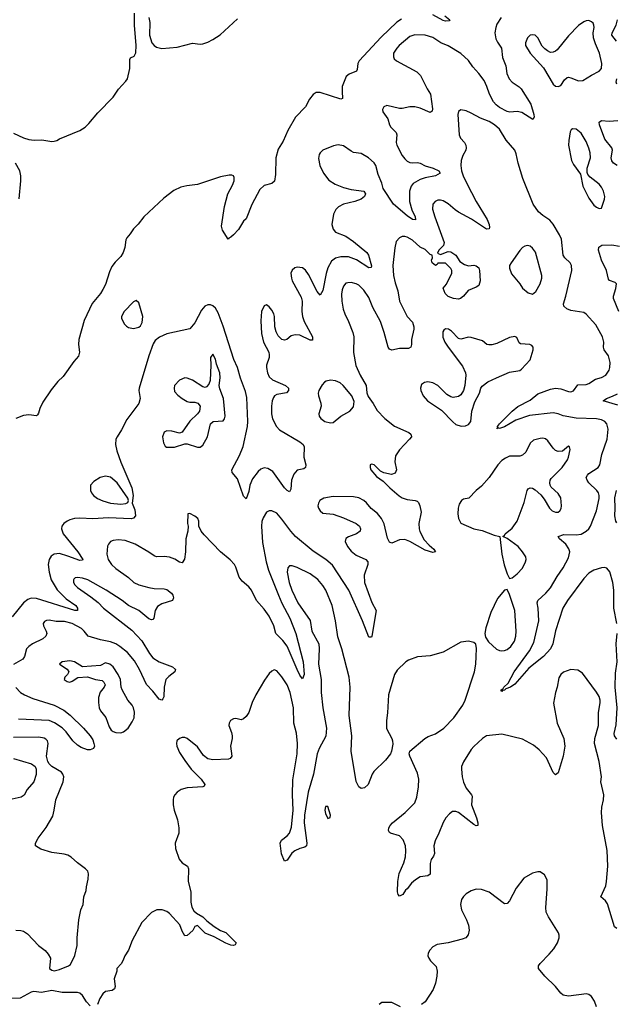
# Model space of a CAD drawing. Header units: inches. Extents: x 1449094 to 1618372, y 389908 to 534307.
# Tile 368 of 494: x 1543479 to 1548145, y 511310 to 519012. Entities that reach past the tile are written whole.
import ezdxf

# ---------------------------------------------------------------- set-up
doc = ezdxf.new("R2010")
doc.units = ezdxf.units.IN
doc.header["$MEASUREMENT"] = 0
doc.layers.add('B5541', color=7, linetype='Continuous')

msp = doc.modelspace()

# ---------------------------------------------------------------- linework, layer by layer
at = {"layer": 'B5541', "color": 5}
for points, elevation in [([(1547244.9, 519030), (1547210, 518976.3), (1547201.5, 518950), (1547195.8, 518910), (1547202, 518862), (1547215.3, 518835.3), (1547248, 518790), (1547255.4, 518715.4), (1547281.1, 518650), (1547289.3, 518590), (1547306, 518550), (1547330, 518522.8), (1547386, 518486), (1547401.7, 518470), (1547476.1, 518350), (1547500.9, 518270), (1547502.4, 518250), (1547491, 518230), (1547404.6, 518284.6), (1547370, 518293.8), (1547310.8, 518289.2), (1547290, 518294.7), (1547230, 518325.7), (1547204.9, 518344.9), (1547185.4, 518370), (1547152.5, 518430), (1547132.8, 518490), (1547110, 518535.9), (1547070, 518591.5), (1547023.9, 518643.9), (1546990, 518693.7), (1546930, 518747.3), (1546830, 518806.6), (1546771.2, 518831.2), (1546710, 518873.4), (1546650, 518890.9), (1546570, 518892.7), (1546530, 518879.5), (1546447.1, 518810), (1546428.3, 518790), (1546402.4, 518750), (1546401, 518721), (1546406.7, 518706.7), (1546426, 518690), (1546584, 518604), (1546614.5, 518574.5), (1546666.4, 518470), (1546692.1, 518430), (1546706, 518314), (1546704.4, 518295.6), (1546690, 518286.9), (1546610, 518319.1), (1546570, 518329), (1546531.1, 518328.9), (1546470, 518316.9), (1546450, 518317.4), (1546350, 518340.5), (1546325.5, 518330), (1546316.4, 518310), (1546319.5, 518290), (1546357.1, 518237.1), (1546371.4, 518190), (1546382.4, 518170), (1546423.2, 518130), (1546428.4, 518110), (1546421.9, 518050), (1546427.4, 518030), (1546470, 517950.3), (1546490, 517922.8), (1546510, 517904.4), (1546530, 517894.9), (1546550, 517891.4), (1546590, 517894.7), (1546610, 517890.3), (1546648.8, 517868.8), (1546713, 517850), (1546755.5, 517830), (1546767.7, 517810), (1546730.7, 517790), (1546650, 517775.9), (1546610, 517760.5), (1546555.8, 517730), (1546539.3, 517710), (1546527.5, 517670), (1546528.5, 517590), (1546545.5, 517525.5), (1546571.9, 517470), (1546573.7, 517446.3), (1546550, 517449.8), (1546510, 517476.8), (1546402.4, 517570), (1546321.7, 517690), (1546310, 517733.2), (1546281.6, 517801.6), (1546263.1, 517870), (1546250, 517893), (1546207.8, 517930), (1546150, 517964.2), (1546090, 517973.6), (1546070, 517982.8), (1546010, 518025), (1545970, 518032.9), (1545934.2, 518025.8), (1545850.5, 517990), (1545828.5, 517970), (1545822.2, 517957.8), (1545814.9, 517925.1), (1545826, 517870), (1545854.7, 517810), (1545896.4, 517756.4), (1545945.3, 517725.3), (1546010, 517699.4), (1546070, 517682.3), (1546170, 517670.5), (1546182.8, 517650), (1546176.3, 517630), (1546150, 517607.8), (1546098.8, 517590), (1546010, 517569.8), (1545971.4, 517548.6), (1545952.2, 517527.8), (1545932.4, 517490), (1545919.3, 517410), (1545930, 517372.4), (1545950, 517350.3), (1546030, 517319.3), (1546090, 517277), (1546194.9, 517190), (1546206.9, 517170), (1546230, 517086), (1546227.1, 517072.9), (1546210, 517071.6), (1546113.2, 517133.2), (1546050, 517157.2), (1545990, 517157.4), (1545950, 517147.2), (1545918, 517122), (1545889.2, 517070.8), (1545874.8, 517025.2), (1545850, 516894), (1545830, 516857.2), (1545805.3, 516885.3), (1545738.2, 517018.2), (1545713.7, 517053.7), (1545690, 517069.6), (1545650, 517075.1), (1545630, 517069.6), (1545610, 517052), (1545600.3, 517030), (1545603.6, 516990), (1545610.3, 516970), (1545680.4, 516840.4), (1545686.9, 516810), (1545684.3, 516730), (1545691.7, 516690), (1545704.3, 516650), (1545768.9, 516530), (1545770, 516504.5), (1545750, 516504.2), (1545670, 516542.9), (1545632.1, 516547.9), (1545601.8, 516538.2), (1545569, 516511), (1545550, 516504.7), (1545530, 516511.3), (1545499.5, 516539.5), (1545483.5, 516570), (1545475.1, 516610), (1545472.1, 516690), (1545466.9, 516710), (1545450, 516740.7), (1545430, 516766), (1545410, 516781.2), (1545390, 516774), (1545370.2, 516729.8), (1545363.7, 516656.3), (1545370, 516556), (1545386.7, 516490), (1545426.5, 516410), (1545430.3, 516390), (1545429, 516370), (1545410.3, 516310), (1545409.2, 516290), (1545416.5, 516250), (1545430, 516219.5), (1545454.9, 516194.9), (1545557.1, 516150), (1545580.3, 516130), (1545580.3, 516110), (1545566.3, 516093.7), (1545490, 516080.3), (1545471.6, 516068.4), (1545463.5, 516056.5), (1545453.4, 516030), (1545448.3, 515990), (1545447.8, 515930), (1545455.5, 515890), (1545486.6, 515830), (1545510, 515803.5), (1545670.8, 515710), (1545696.3, 515690), (1545704.9, 515670), (1545701.3, 515590), (1545716.3, 515530), (1545714.8, 515510), (1545702, 515498), (1545650, 515487.3), (1545622.4, 515457.6), (1545605.7, 515410), (1545600.5, 515339.5), (1545590, 515319), (1545570, 515329.5), (1545550, 515349.6), (1545458, 515478), (1545420.8, 515500.8), (1545390, 515505.7), (1545365.3, 515494.7), (1545343, 515477), (1545300.8, 515419.2), (1545278.6, 515370), (1545270, 515322), (1545250, 515264), (1545230, 515285.2), (1545181.6, 515421.6), (1545141.2, 515470), (1545138, 515490), (1545196.9, 515603.1), (1545225.8, 515674.2), (1545261.7, 515830), (1545264.2, 515870), (1545255.8, 516055.8), (1545244.3, 516104.3), (1545206.7, 516206.7), (1545182.3, 516290), (1545154.8, 516354.8), (1545070, 516614.3), (1545030, 516719.6), (1545010, 516754.3), (1544990, 516774), (1544970, 516782), (1544950, 516780.5), (1544928.2, 516770), (1544900.5, 516739.5), (1544850, 516641.6), (1544810, 516593.6), (1544630, 516555.6), (1544572, 516528), (1544538.4, 516501.6), (1544524.2, 516475.8), (1544490, 516381.2), (1544412.8, 516130), (1544410.3, 516110), (1544420.3, 516050), (1544412, 516010), (1544315.9, 515884.1), (1544276.4, 515803.6), (1544240.3, 515750), (1544231.7, 515730), (1544227.9, 515690), (1544239.5, 515639.5), (1544271.1, 515551.1), (1544355.6, 515350), (1544366.8, 515290), (1544358, 515230), (1544378.4, 515178.4), (1544384.9, 515130), (1544368.5, 515111.5), (1544350, 515106.6), (1544174.9, 515114.9), (1544050, 515107.4), (1543950, 515113.1), (1543908.8, 515111.2), (1543870, 515100.9), (1543850.4, 515090), (1543823.1, 515070), (1543808.8, 515050), (1543805.3, 515030), (1543818.6, 514990), (1543933.5, 514850), (1543971.8, 514788.2), (1543970, 514784), (1543950, 514781.4), (1543856.4, 514816.4), (1543790, 514835.5), (1543750, 514831.4), (1543725.5, 514814.5), (1543709.3, 514790), (1543702.1, 514750), (1543708.4, 514690), (1543724.6, 514630), (1543771.5, 514551.5), (1543842.2, 514482.2), (1543916.9, 514430), (1543931.6, 514410), (1543930.6, 514390), (1543910, 514391.5), (1543610, 514484.9), (1543570, 514486.8), (1543542.9, 514477.1), (1543509.1, 514450.9), (1543420, 514340)], 520), ([(1543430, 518123), (1543508, 518088), (1543550, 518074.9), (1543591.8, 518068.2), (1543652.5, 518072.5), (1543730, 518058.8), (1543750, 518061), (1543770, 518066), (1543790, 518078.8), (1543950, 518146), (1543990, 518171.6), (1544020.8, 518199.2), (1544090, 518282), (1544210, 518406), (1544252.4, 518467.6), (1544309.8, 518530.2), (1544321.1, 518550), (1544339.2, 518630), (1544340.1, 518699.9), (1544346.3, 518713.7), (1544374.7, 518725.3), (1544388.4, 518751.5), (1544390.8, 518810), (1544378, 518970), (1544377.6, 519062.4)], 480), ([(1546464.9, 519015.1), (1546428.3, 518991.7), (1546304.6, 518875.4), (1546135.1, 518690), (1546123.3, 518670), (1546117.9, 518622.1), (1546112.2, 518607.8), (1546054.9, 518585.1), (1546032.2, 518567.8), (1546002.1, 518490), (1545999.8, 518450), (1546004.7, 518395.3), (1545990, 518389.1), (1545830, 518441.4), (1545798.7, 518441.3), (1545773, 518427), (1545745.6, 518390), (1545714.2, 518330), (1545635.6, 518250), (1545574.7, 518145.3), (1545539.6, 518060.4), (1545501.4, 517998.6), (1545483.2, 517930), (1545480.3, 517799.7), (1545472.2, 517747.8), (1545451, 517730), (1545390, 517714.2), (1545356.9, 517683.1), (1545294, 517566), (1545250, 517453.2), (1545230, 517436), (1545190, 517371.6), (1545150, 517328.3), (1545130, 517309.5), (1545115.9, 517304.1), (1545110, 517295.3), (1545064.5, 517364.5), (1545056.6, 517396.6), (1545082, 517550), (1545107.5, 517650), (1545143.9, 517716.1), (1545155.6, 517750), (1545156.2, 517776.2), (1545150, 517791.2), (1545136.8, 517796.8), (1545116.7, 517796.6), (1545050, 517782.5), (1544870, 517721.8), (1544786.6, 517713.4), (1544738.3, 517701.7), (1544684.8, 517675.2), (1544605.6, 517614.4), (1544449.1, 517470), (1544406.6, 517413.4), (1544370, 517376.9), (1544344.3, 517335.7), (1544315.8, 517304.2), (1544309.1, 517290), (1544302.2, 517230), (1544288.9, 517190), (1544270, 517159.9), (1544225.8, 517114.2), (1544200, 517080), (1544180.8, 517039.2), (1544150, 516941.4), (1544130, 516902.2), (1544110, 516870.6), (1544047.1, 516793), (1543982.1, 516657.9), (1543941.6, 516510), (1543939.8, 516470), (1543947.6, 516410), (1543939.6, 516380.4), (1543901.6, 516338.4), (1543819.3, 516220.7), (1543778.4, 516181.6), (1543724.3, 516115.7), (1543661, 516019), (1543636.6, 515970), (1543627, 515933), (1543619.2, 515920.8), (1543610, 515913.3), (1543550, 515921.6), (1543510, 515916.5), (1543447.7, 515892.3)], 480), ([(1544488.2, 519030), (1544495.6, 518990), (1544495.4, 518890), (1544511.8, 518831.8), (1544530, 518808.8), (1544550, 518795.6), (1544590, 518786.9), (1544710, 518796.9), (1544830, 518827.6), (1544890, 518821.3), (1544910, 518823.6), (1544950, 518837.1), (1544990, 518857.1), (1545045.7, 518894.3), (1545181.7, 519018.3)], 480), ([(1546802.7, 519042.7), (1546842.6, 519010), (1546837.8, 519002.2), (1546810, 519000.5), (1546790, 519005.5), (1546710, 519049.2)], 480), ([(1548144.9, 518844.9), (1548109, 518890), (1548111.2, 518910), (1548144.3, 518970), (1548153.4, 519010)], 520), ([(1548148.6, 518508.6), (1548142.7, 518522.7), (1548147.7, 518550)], 520), ([(1548149.9, 514289.9), (1548126.4, 514410), (1548124.7, 514550), (1548118, 514610), (1548093.7, 514693.7), (1548070, 514721.1), (1548050, 514726.2), (1548030, 514724.8), (1547970, 514705.8), (1547930, 514682), (1547890, 514641.6), (1547764.2, 514470), (1547726.1, 514410), (1547670.2, 514230.2), (1547649.2, 514130), (1547630, 514089.7), (1547576.5, 514030), (1547459.9, 513940.1), (1547350, 513814), (1547317.3, 513790), (1547282, 513778), (1547270, 513767), (1547254.8, 513765.2), (1547250, 513758), (1547244.7, 513764.7), (1547245.2, 513770), (1547260.4, 513779.6), (1547265.2, 513790), (1547297.7, 513822.3), (1547345.1, 513910), (1547464.7, 514075.3), (1547499.1, 514140.9), (1547537.5, 514310), (1547533.3, 514410), (1547526.8, 514450), (1547529.7, 514470), (1547594.3, 514525.7), (1547630, 514567.2), (1547682.8, 514657.2), (1547730, 514723.2), (1547770, 514803.7), (1547780.2, 514850), (1547773.7, 514873.7), (1547750.5, 514910.5), (1547699.7, 514950), (1547689.4, 514970), (1547735.4, 514984.6), (1547830, 514983.2), (1547870, 514987.8), (1547910, 515010.2), (1547930.8, 515030), (1547943.1, 515050), (1547989.2, 515170), (1548010, 515266), (1548009.8, 515289.8), (1548005.7, 515310), (1547992.8, 515330), (1547930, 515389.7), (1547916.4, 515410), (1547909.7, 515430), (1547918.9, 515450), (1547930, 515461.1), (1548002.9, 515510), (1548015.8, 515530), (1548031, 515610), (1548073.1, 515730), (1548079.7, 515810), (1548071.8, 515851.8), (1548054, 515870), (1548030, 515882.2), (1547990, 515889.8), (1547830, 515895), (1547730, 515912.9), (1547689.5, 515930), (1547650, 515935.4), (1547465, 515915), (1547359.7, 515880.3), (1547270, 515828), (1547230, 515814.5), (1547222, 515818), (1547210, 515811.3), (1547218.6, 515821.4), (1547216.2, 515830), (1547231.8, 515850), (1547329.2, 515950.8), (1547374.6, 515985.4), (1547470, 516035.9), (1547530, 516086.2), (1547630, 516122.2), (1547670, 516129.2), (1547710, 516124), (1547770, 516104.6), (1547790, 516102), (1547810, 516108.5), (1547844.1, 516155.9), (1547910, 516157.8), (1547930, 516165.7), (1547980.6, 516199.4), (1548030, 516214), (1548062.9, 516230), (1548089.8, 516270.2), (1548095, 516290), (1548095.3, 516330), (1548082.5, 516382.5), (1548049.7, 516430), (1548044.4, 516450), (1548046.6, 516490), (1548036.8, 516530), (1547983.8, 516623.8), (1547910, 516707.6), (1547890, 516722.4), (1547790, 516738.2), (1547757, 516750), (1547735.1, 516770), (1547731.2, 516790), (1547749.7, 516850), (1547796.8, 517050), (1547793.3, 517090), (1547783.5, 517110), (1547743, 517150), (1547729.8, 517169.8), (1547715.3, 517295.3), (1547701.3, 517330), (1547651.8, 517411.8), (1547624.7, 517444.7), (1547570, 517479.7), (1547535.1, 517510), (1547495.4, 517570), (1547414.6, 517770), (1547378, 517890), (1547362.6, 517962.6), (1547350.7, 517990.7), (1547282.6, 518070), (1547230, 518154.7), (1547193, 518190), (1547150, 518215.1), (1547081.4, 518241.4), (1547010, 518281.3), (1546970, 518298.7), (1546930, 518307), (1546910, 518293.2), (1546905.3, 518270), (1546915.6, 518110), (1546925.5, 518085.5), (1546957.4, 518050), (1546968.9, 518030), (1546971.5, 518010), (1546967.4, 517990), (1546944.9, 517950), (1546931.4, 517910), (1546928.2, 517870), (1546933.8, 517830), (1546946, 517790), (1546975, 517730), (1547049.3, 517590), (1547134.2, 517450), (1547150.2, 517410), (1547153.1, 517386.9), (1547150, 517375.3), (1547130, 517372), (1547012.7, 517452.7), (1546910, 517505.4), (1546883.6, 517523.6), (1546830, 517572.4), (1546790, 517595.1), (1546770, 517600.5), (1546750, 517599.7), (1546729.1, 517590.9), (1546710.3, 517569.7), (1546706.7, 517530), (1546724.5, 517470), (1546798.8, 517270), (1546793.3, 517246.7), (1546756, 517210), (1546745.7, 517185.7), (1546770, 517174.4), (1546830, 517198), (1546850, 517194.9), (1546890, 517170.5), (1546921.1, 517121.1), (1546956.3, 517096.3), (1546990, 517086), (1547030, 517092.2), (1547050, 517087.7), (1547070, 517070.6), (1547076, 517050), (1547078.9, 516970), (1547070, 516933.2), (1547050, 516918.4), (1546985.8, 516894.2), (1546950.3, 516850), (1546926.8, 516830), (1546910, 516825.1), (1546870.2, 516829.8), (1546830, 516847.1), (1546806.3, 516870), (1546789.5, 516910.5), (1546816.4, 516943.6), (1546858, 517030), (1546858, 517050), (1546850, 517066), (1546810, 517106), (1546750, 517108), (1546743.5, 517096.5), (1546730, 517089), (1546705.6, 517110), (1546700.7, 517130), (1546706, 517150), (1546705.1, 517170), (1546690, 517175.2), (1546650, 517214.5), (1546610, 517231.5), (1546550, 517286), (1546510, 517309.8), (1546490, 517316.4), (1546470, 517316.3), (1546450, 517305.1), (1546424.4, 517275.6), (1546412.2, 517227.8), (1546396.9, 517090), (1546402.3, 517010), (1546414.4, 516954.4), (1546436.5, 516890), (1546450.2, 516810), (1546509.4, 516689.4), (1546550, 516644.9), (1546562.3, 516610), (1546562.3, 516590), (1546543.7, 516510), (1546543.8, 516470), (1546538.8, 516450), (1546519, 516441), (1546450, 516440.5), (1546390, 516427.3), (1546370, 516435.1), (1546360.5, 516450), (1546330, 516565.2), (1546300.9, 516650), (1546241.6, 516761.6), (1546210, 516838.9), (1546170, 516895.1), (1546130, 516935.1), (1546110, 516946), (1546070, 516956), (1546045.4, 516954.6), (1546030, 516949.6), (1546012.2, 516927.8), (1546001.5, 516898.5), (1545996.4, 516863.6), (1545997.6, 516810), (1546007.5, 516747.5), (1546020.9, 516710), (1546050.9, 516650), (1546084.1, 516564.1), (1546092.7, 516530), (1546090.3, 516409.7), (1546107.9, 516307.9), (1546141.5, 516230), (1546188.7, 516150), (1546194.2, 516094.2), (1546203.1, 516063.1), (1546242, 516010), (1546274.9, 515954.9), (1546333.3, 515893.3), (1546410, 515833), (1546523.4, 515783.4), (1546538.8, 515770), (1546540.7, 515760.7), (1546542, 515750), (1546528, 515730), (1546450, 515647.3), (1546419, 515601), (1546413.3, 515553.3), (1546426.8, 515490), (1546414.8, 515465.2), (1546386, 515454), (1546327, 515467), (1546300.1, 515480.1), (1546250, 515529), (1546230, 515534.5), (1546221, 515530), (1546218.8, 515510), (1546224, 515490), (1546270, 515438.8), (1546322, 515402), (1546372.7, 515350), (1546446.4, 515286.4), (1546470, 515272.9), (1546510, 515259.5), (1546572.2, 515252.2), (1546586.6, 515246.6), (1546596.5, 515236.5), (1546608.4, 515210), (1546619.9, 515159.9), (1546599.6, 515070), (1546602.2, 515030), (1546608.6, 515008.6), (1546643.1, 514943.1), (1546681.2, 514901.2), (1546718.8, 514870), (1546731.1, 514848.9), (1546710, 514843.7), (1546650, 514863.1), (1546530, 514931.2), (1546490, 514946.3), (1546450, 514942.9), (1546390, 514916), (1546370, 514924), (1546356.2, 514956.2), (1546329.6, 515069.6), (1546309.4, 515110), (1546276.2, 515150), (1546227.7, 515187.7), (1546190, 515233.5), (1546169.6, 515250), (1546130, 515271.6), (1546090, 515279.3), (1545930, 515281), (1545858, 515270), (1545826, 515250), (1545814.9, 515230), (1545810.4, 515210), (1545815.8, 515190), (1545828.8, 515170), (1545850, 515152.7), (1545930, 515145.3), (1546010, 515116), (1546110.7, 515070), (1546136.3, 515050), (1546144.9, 515030), (1546140.7, 515010), (1546114, 514990), (1546050, 514966), (1546030, 514953), (1546023.9, 514930), (1546041.4, 514890), (1546070, 514853.4), (1546110, 514822.8), (1546184.9, 514790), (1546200.4, 514770), (1546200.3, 514750), (1546172.9, 514667.1), (1546175.4, 514610), (1546232, 514452), (1546266, 514390), (1546232.4, 514190), (1546230, 514182), (1546210, 514182), (1546161.1, 514310), (1546054, 514550), (1545924.5, 514744.5), (1545871.9, 514790), (1545773.7, 514853.7), (1545636.8, 514970), (1545599.8, 515010), (1545530, 515106), (1545490, 515152.8), (1545450, 515169.6), (1545430, 515169.6), (1545410, 515159.5), (1545383.6, 515116.4), (1545373.6, 515086.4), (1545368.8, 515050), (1545377.2, 514922.8), (1545407.2, 514770), (1545426, 514706), (1545502.2, 514510), (1545528.9, 514448.9), (1545591.9, 514330), (1545637.6, 514210), (1545695.3, 513990), (1545703.1, 513890), (1545690, 513856), (1545670, 513885.6), (1545650, 513927.8), (1545570.9, 514110.9), (1545536.9, 514156.9), (1545481.1, 514210), (1545466.6, 514270), (1545430, 514345.1), (1545390, 514401.8), (1545329.9, 514469.9), (1545292.7, 514550), (1545270, 514576.1), (1545219.4, 514619.4), (1545195.8, 514650), (1545169.7, 514730), (1545159.1, 514750), (1545126.1, 514786.1), (1545050, 514848.6), (1544921.1, 514981.1), (1544899.5, 515010), (1544881.2, 515050), (1544879, 515090), (1544872.7, 515110), (1544850, 515129), (1544810, 515148), (1544794, 515146), (1544791.3, 515070), (1544796, 515050), (1544793, 515010), (1544779.5, 514950), (1544776.9, 514850), (1544767, 514793), (1544750, 514763.7), (1544730, 514767.6), (1544691.7, 514791.7), (1544650, 514807.8), (1544610, 514812.7), (1544550, 514811), (1544530, 514817.7), (1544490, 514846.6), (1544382, 514910), (1544303.1, 514936.9), (1544250, 514944), (1544210, 514937.6), (1544190, 514929.3), (1544173.4, 514910), (1544166.7, 514893.3), (1544161.7, 514830), (1544164.9, 514810), (1544171.5, 514790), (1544198, 514750), (1544230, 514718.6), (1544330, 514648), (1544371.8, 514610), (1544410, 514591.2), (1544490, 514570.3), (1544530, 514562.3), (1544610, 514559.5), (1544630, 514554.4), (1544667.3, 514527.3), (1544678, 514510), (1544683, 514490), (1544673.4, 514470), (1544590, 514443.9), (1544558, 514422), (1544537.3, 514390), (1544528.4, 514331.6), (1544519, 514321), (1544510, 514317), (1544490, 514324.7), (1544409.6, 514390), (1544330, 514430.9), (1544280.5, 514470), (1544155.8, 514550), (1544011.3, 514630), (1543970, 514643.9), (1543930.4, 514649.6), (1543914.2, 514645.8), (1543903.4, 514636.6), (1543899.3, 514630), (1543900.4, 514610), (1543910.4, 514590), (1543930.4, 514570), (1544036.6, 514496.6), (1544092.6, 514452.6), (1544135.3, 514410), (1544356.7, 514236.7), (1544433.6, 514153.6), (1544494.3, 514054.3), (1544521.4, 514021.4), (1544570, 513990.2), (1544674.8, 513950), (1544697.3, 513930), (1544693.4, 513910), (1544645, 513875.1), (1544621.1, 513850), (1544608.8, 513790), (1544605.5, 513714.5), (1544599.3, 513700.7), (1544590, 513689.2), (1544570, 513696), (1544519.7, 513759.7), (1544470.9, 513810.9), (1544417, 513930), (1544377.1, 513997.1), (1544321.6, 514061.6), (1544263.5, 514110), (1544230, 514130.5), (1544190, 514146.5), (1544110, 514159.8), (1544015.6, 514190), (1543984.2, 514230), (1543962.2, 514250), (1543890, 514289.1), (1543830, 514303.2), (1543764.1, 514304.1), (1543710, 514314), (1543687.6, 514312.4), (1543674.4, 514305.6), (1543663, 514290), (1543666.4, 514270), (1543687.4, 514230), (1543690.3, 514210), (1543684.2, 514190), (1543660.4, 514170), (1543579.5, 514130), (1543550.3, 514110), (1543532.9, 514090), (1543516.5, 514030), (1543503.7, 514010), (1543431.4, 513968.6)], 540), ([(1548152.2, 517872.2), (1548123, 517890), (1548108.5, 517908.5), (1548105.5, 517930), (1548114.4, 517990), (1548109.8, 518009.8), (1548056.1, 518076.1), (1548012.6, 518190), (1548009.7, 518210), (1548030, 518223.7), (1548090, 518219.2), (1548156.3, 518223.7)], 520), ([(1543473.8, 517610), (1543489.2, 517750), (1543489.1, 517790), (1543479.3, 517830), (1543445.6, 517890)], 480), ([(1548164.6, 516730), (1548123.5, 516830), (1548122.7, 516850), (1548142, 516910), (1548146, 516946), (1548135.9, 516955.9), (1548091.3, 516971.3), (1548082.7, 516982.7), (1548067.4, 517050), (1548029.7, 517130), (1548006.6, 517210), (1548008.4, 517231.5), (1548031.1, 517248.9), (1548110, 517251.7), (1548170, 517241.1)], 520), ([(1548155.8, 515995.7), (1548042, 516030), (1548067, 516050), (1548113.7, 516066.3), (1548153.7, 516086.3)], 520), ([(1548150, 515075.3), (1548141.2, 515090), (1548132.1, 515132.1), (1548136.9, 515190), (1548132.3, 515272.3), (1548147.2, 515330)], 520), ([(1548150, 511904), (1548130, 511915.3), (1548074.9, 512094.9), (1548060.1, 512120.1), (1548024, 512150), (1548062, 512238), (1548068.6, 512271.4), (1548077.8, 512390), (1548073.3, 512513.3), (1548037.3, 512710), (1548028.4, 512810), (1548031.1, 512851.1), (1548044.8, 512910), (1548046.8, 512950), (1548024.5, 513050), (1548028.7, 513090), (1548011.5, 513210), (1547973.3, 513350), (1547976.4, 513390), (1548005.3, 513490), (1548005.7, 513590), (1548019.2, 513670), (1548018, 513690), (1548010, 513717), (1547990, 513751.6), (1547879.2, 513899.2), (1547844.4, 513924.4), (1547790, 513928.2), (1547731.5, 513908.5), (1547710.3, 513889.7), (1547694.9, 513865.1), (1547683.1, 513790), (1547670, 513748.7), (1547654.7, 513665.3), (1547682.6, 513510), (1547733.4, 513390), (1547742, 513330), (1547728.9, 513250), (1547690, 513122), (1547670, 513104), (1547650, 513124), (1547597.5, 513237.5), (1547541.7, 513301.7), (1547498, 513338), (1547410, 513384.7), (1547250, 513422.3), (1547130, 513410.7), (1547098.9, 513390), (1547030, 513326.6), (1547010, 513302.4), (1546950, 513207.8), (1546935, 513170), (1546933.2, 513150), (1546939.1, 513090), (1546950, 513047.3), (1546970, 513002), (1547013, 512950), (1547017.3, 512937.3), (1547012, 512870), (1547050.4, 512769.6), (1547061.6, 512730), (1547062, 512710), (1547050, 512707), (1547030, 512717.6), (1546910, 512809.7), (1546890, 512818.7), (1546862.9, 512817.1), (1546839.2, 512800.8), (1546810.3, 512769.7), (1546790, 512732.7), (1546758, 512650), (1546727.2, 512590), (1546717, 512550), (1546721.6, 512490), (1546714.9, 512470), (1546697, 512443), (1546688.7, 512411.3), (1546690, 512328.7), (1546670, 512316), (1546610, 512307), (1546575.1, 512284.9), (1546543.4, 512256.6), (1546510, 512214), (1546496.3, 512203.7), (1546474.8, 512170), (1546450, 512155.3), (1546439, 512170), (1546434, 512190), (1546435.1, 512270), (1546445.9, 512334.1), (1546482, 512418), (1546496.2, 512463.8), (1546499.7, 512510), (1546495.1, 512550), (1546477.7, 512597.7), (1546450, 512629.3), (1546378, 512650), (1546370, 512655.3), (1546362.7, 512670), (1546366.6, 512690), (1546377, 512710), (1546394.5, 512730), (1546492.3, 512810), (1546570, 512887.3), (1546584.5, 512930), (1546598.7, 513010), (1546600.5, 513070), (1546590, 513119), (1546529.3, 513250), (1546525.2, 513270), (1546529, 513290), (1546646, 513390), (1546673.9, 513406.1), (1546730, 513424.9), (1546795.6, 513470), (1546872.8, 513550), (1546943.2, 513650), (1546961.4, 513690), (1547034.6, 513910), (1547045.6, 513970), (1547049.7, 514029.7), (1547052, 514092), (1547046, 514126), (1547030, 514141.2), (1546990, 514149.4), (1546930, 514142.9), (1546790, 514065.1), (1546690, 514036.2), (1546590, 514028), (1546518.7, 514001.3), (1546499.5, 513990), (1546430, 513924.5), (1546408.9, 513890), (1546363.8, 513730), (1546354.9, 513590), (1546346.3, 513530), (1546348.1, 513468.1), (1546388.2, 513390), (1546393.4, 513370), (1546395.9, 513344.1), (1546385.5, 513290), (1546378, 513270), (1546339.9, 513220.1), (1546247.7, 513130), (1546235.5, 513110), (1546204, 513030), (1546175.8, 513004.2), (1546150, 512998), (1546130, 513012), (1546110, 513054), (1546071.1, 513290), (1546075.4, 513410), (1546055.4, 513570), (1546064, 513790), (1546055.1, 513870), (1545997.6, 514090), (1545965.8, 514185.8), (1545949.8, 514310.2), (1545922.8, 514430), (1545872.9, 514550), (1545850, 514586), (1545810, 514632.8), (1545750, 514677.7), (1545650, 514727.8), (1545610, 514740.7), (1545590, 514739.3), (1545575.2, 514724.8), (1545570.4, 514689.6), (1545586.5, 514610), (1545606.2, 514550), (1545653.8, 514450), (1545751.2, 514311.2), (1545763.2, 514230), (1545817.2, 514130), (1545821.5, 514090), (1545815, 513970), (1545836.1, 513850), (1545837.6, 513750), (1545850.9, 513629.1), (1545877.4, 513470), (1545872.5, 513407.5), (1545821.6, 513310), (1545806, 513270), (1545775.7, 513110), (1545736.2, 512970), (1545722.1, 512890), (1545706, 512790), (1545703.2, 512730), (1545724.9, 512570), (1545722.8, 512550), (1545710, 512539.3), (1545670, 512529.6), (1545630.4, 512509.6), (1545608.4, 512491.6), (1545570, 512438), (1545549.4, 512429.4), (1545527.2, 512487.2), (1545515.1, 512570), (1545526.3, 512593.7), (1545570, 512628.4), (1545588.3, 512650), (1545604.4, 512695.6), (1545616.5, 512830), (1545612.2, 512950), (1545614.9, 513065.1), (1545648, 513270), (1545651.7, 513350), (1545643.2, 513430), (1545623.4, 513510), (1545619.9, 513630), (1545594.5, 513750), (1545570, 513807.8), (1545530, 513871.8), (1545490, 513919.3), (1545470, 513925.2), (1545450, 513917.2), (1545430, 513897.2), (1545394.7, 513845.3), (1545325.5, 513730), (1545297.1, 513670), (1545270, 513594), (1545250, 513561.2), (1545230, 513542.7), (1545210, 513536), (1545170, 513544.5), (1545150, 513543.7), (1545127.7, 513530), (1545116.3, 513510), (1545114, 513490), (1545136.1, 513436.1), (1545141.6, 513410), (1545141.6, 513390), (1545128.7, 513330), (1545138, 513250), (1545126.2, 513233.8), (1545111.8, 513228.2), (1544990, 513222.3), (1544949.8, 513229.8), (1544915.5, 513255.5), (1544870, 513325.1), (1544790, 513389.5), (1544770, 513398.4), (1544750, 513398.4), (1544727.7, 513390), (1544708.5, 513370), (1544704.2, 513350), (1544707.2, 513330), (1544730, 513278.8), (1544770, 513217.3), (1544819.3, 513150), (1544897.1, 513070), (1544927.3, 513030), (1544922.8, 513017.2), (1544912, 513010), (1544790, 513003.1), (1544740.7, 512990), (1544710.5, 512970), (1544693, 512950), (1544682, 512930), (1544679.1, 512910), (1544680.5, 512870), (1544688, 512830), (1544711.9, 512751.9), (1544723.8, 512690), (1544723, 512650), (1544694.4, 512570), (1544698.7, 512530), (1544726.3, 512446.3), (1544750, 512417.3), (1544790.5, 512390.5), (1544798.8, 512370), (1544797.3, 512270), (1544816.3, 512190), (1544816.4, 512110), (1544824.9, 512070), (1544841.4, 512041.4), (1544862, 512022), (1544910, 511994.7), (1544942.9, 511962.8), (1544999.2, 511919.2), (1545050, 511888.5), (1545091.7, 511871.7), (1545170.8, 511790), (1545165.4, 511774.6), (1545150.6, 511769.4), (1545130, 511772.7), (1545090, 511787.8), (1544998.7, 511838.7), (1544930, 511867.8), (1544870, 511925.4), (1544850, 511918.7), (1544831.9, 511888.1), (1544790, 511849.3), (1544770, 511846), (1544750, 511881.2), (1544731.8, 511931.8), (1544650, 512020.4), (1544630, 512035.3), (1544593.2, 512050), (1544550.3, 512049.7), (1544510, 512029.5), (1544434.9, 511950), (1544358.4, 511810), (1544330, 511734), (1544300.7, 511690), (1544286.8, 511650), (1544272.8, 511627.2), (1544238, 511590), (1544238, 511570), (1544219.1, 511510), (1544226.8, 511450), (1544221, 511430), (1544201.4, 511418.6), (1544150.5, 511409.5), (1544130, 511393.2), (1544104.7, 511355.3), (1544086.8, 511310)], 560), ([(1548150, 513384), (1548130, 513409), (1548129.1, 513429.1), (1548144.2, 513495.7), (1548151.7, 513630), (1548136.9, 513790), (1548139.2, 513900.8), (1548151.7, 513990), (1548143, 514130), (1548151.7, 514210)], 540), ([(1543450, 513787.9), (1543486.7, 513750), (1543516, 513730), (1543581.9, 513701.9), (1543750, 513650.1), (1543823.1, 513610), (1543873.1, 513573.1), (1543977.3, 513470), (1544031.3, 513410), (1544050, 513379.3), (1544059.7, 513350), (1544063.6, 513330), (1544056, 513310), (1544030, 513299.8), (1544010, 513300.8), (1543959.7, 513319.7), (1543930, 513336.8), (1543894.4, 513370), (1543841.6, 513441.6), (1543811.6, 513471.6), (1543752.1, 513512.1), (1543710.7, 513530.7), (1543470, 513541.8)], 540), ([(1543450, 511890.3), (1543488.6, 511888.6), (1543510, 511882.4), (1543540.7, 511860.7), (1543626.8, 511770), (1543677.3, 511730), (1543702.8, 511702.8), (1543720.7, 511670), (1543711.3, 511590), (1543730, 511576), (1543750, 511570.8), (1543790, 511582), (1543862, 511610), (1543877.5, 511622.5), (1543910, 511692), (1543929.4, 511770), (1543927.3, 511830), (1543942.7, 511970), (1543958.4, 512050), (1543974.5, 512090), (1543982, 512150), (1544000.1, 512199.9), (1544002, 512230), (1544015.6, 512290), (1544016.3, 512330), (1544011, 512351), (1543994.5, 512370), (1543930, 512416.9), (1543881.5, 512461.5), (1543855.9, 512475.9), (1543825.7, 512485.7), (1543730, 512496.5), (1543643.5, 512523.5), (1543604, 512550), (1543602.7, 512570), (1543623.7, 512610), (1543686.7, 512693.3), (1543737.1, 512782.9), (1543749.8, 512830), (1543762.6, 512910), (1543818.9, 513050), (1543823.6, 513090), (1543817, 513110), (1543805.1, 513125.1), (1543729.7, 513169.7), (1543709.3, 513190), (1543698, 513210), (1543689.5, 513250), (1543703, 513350), (1543697.6, 513370), (1543683.9, 513383.9), (1543670, 513392.3), (1543630, 513399.2), (1543430, 513396.4)], 560), ([(1543430, 513233.1), (1543570.3, 513190.3), (1543599.1, 513170), (1543608.7, 513148.7), (1543607, 513107), (1543589.2, 513050.8), (1543538, 512990), (1543514.1, 512945.9), (1543490, 512929.7), (1543350, 512899.7)], 560), ([(1547990.5, 511290.5), (1547975.1, 511335.1), (1547950, 511371.3), (1547930, 511386.6), (1547910.9, 511390.9), (1547770, 511374.8), (1547730, 511382.6), (1547710, 511396.9), (1547668.3, 511450), (1547584.4, 511530), (1547536.9, 511590), (1547536.3, 511610), (1547548, 511630), (1547618.8, 511701.2), (1547655.2, 511744.8), (1547685.4, 511790), (1547698.9, 511830), (1547698.7, 511850), (1547691.8, 511870), (1547614, 511994), (1547597.3, 512030), (1547592.9, 512067.1), (1547604.7, 512210), (1547603.7, 512283.7), (1547583.7, 512323.7), (1547550, 512345.2), (1547530, 512346.6), (1547490, 512337), (1547422.5, 512297.5), (1547360.6, 512219.4), (1547310, 512119.3), (1547290, 512098), (1547270, 512097), (1547150, 512187.2), (1547090, 512208.8), (1547050, 512209.8), (1547010, 512198.7), (1546970, 512173.3), (1546950, 512154), (1546933.8, 512130), (1546925.8, 512090), (1546935.3, 512050), (1546974, 511970), (1546988.2, 511930), (1546992.7, 511890), (1546986.4, 511853.6), (1546968.6, 511831.4), (1546939.3, 511820.7), (1546828.6, 511791.4), (1546742.6, 511777.4), (1546710, 511759.5), (1546687.1, 511732.9), (1546674.6, 511710), (1546670.3, 511690), (1546677.6, 511670), (1546691.3, 511651.3), (1546734.8, 511605.2), (1546743.8, 511570), (1546741.6, 511530), (1546730, 511475.3), (1546713, 511427), (1546650, 511329.5), (1546621, 511310)], 580), ([(1544030, 511299), (1544002.7, 511330), (1543970, 511379), (1543950, 511397.2), (1543930, 511402.7), (1543810, 511403.7), (1543730, 511418), (1543650, 511403.6), (1543590, 511409.5), (1543570, 511404.5), (1543482.4, 511357.6), (1543330, 511356.3)], 560), ([(1546458, 511290), (1546390, 511324), (1546310, 511324), (1546290.7, 511309.3)], 580)]:
    msp.add_lwpolyline(points, dxfattribs=dict(at, elevation=elevation))
for points, elevation in [([(1547930, 519004.5), (1547910, 519002.9), (1547890, 518995.1), (1547850, 518966), (1547770, 518886), (1547683, 518777), (1547670, 518765.1), (1547650, 518757), (1547630, 518756.2), (1547606.9, 518766.9), (1547584.4, 518784.4), (1547565.1, 518805.1), (1547530, 518869.3), (1547510, 518889.4), (1547490, 518894.5), (1547470, 518889.4), (1547450, 518869.2), (1547434, 518830), (1547435.8, 518810), (1547470, 518750.7), (1547575.2, 518635.2), (1547650, 518508.2), (1547670, 518492.7), (1547690, 518488), (1547710, 518497.3), (1547738.5, 518541.5), (1547761.4, 518558.6), (1547770, 518561.3), (1547790, 518556.9), (1547850, 518533.2), (1547883.6, 518536.4), (1547950, 518578.9), (1548011.8, 518608.2), (1548029.7, 518630), (1548030.7, 518670), (1548013.1, 518750), (1547982, 518822), (1547967.2, 518870), (1547964.4, 518910), (1547971.1, 518950), (1547969.6, 518969.6), (1547963.3, 518983.3), (1547950, 518996)], 540), ([(1547802.5, 518157.5), (1547790.6, 518149.4), (1547784.4, 518135.6), (1547772.1, 518067.9), (1547772, 518030), (1547793.7, 517910), (1547810, 517879.1), (1547864.1, 517804.1), (1547882.4, 517710), (1547930, 517615.5), (1547970, 517560.5), (1547990, 517544.9), (1548010, 517534), (1548030, 517538), (1548051.8, 517608.2), (1548053.8, 517630), (1548045.7, 517670), (1548030, 517700.7), (1548010, 517725.6), (1547938.9, 517778.9), (1547921, 517801), (1547915.6, 517815.6), (1547916.9, 517850), (1547942.4, 517930), (1547940.3, 517970), (1547930, 518006.6), (1547910, 518059.5), (1547870, 518125.1), (1547830, 518156.2)], 540), ([(1547450, 517245.2), (1547430, 517241.2), (1547410.5, 517229.5), (1547390, 517205.2), (1547321.6, 517110), (1547310.4, 517090), (1547308.5, 517068.5), (1547324.7, 517024.7), (1547390, 516946), (1547412.1, 516912.1), (1547456.1, 516876.1), (1547490, 516865.5), (1547514.9, 516885.1), (1547550, 516946.8), (1547563, 516990), (1547562, 517010), (1547512.5, 517192.5), (1547490, 517225.2), (1547470, 517239.3)], 560), ([(1544390, 516815.3), (1544370, 516804), (1544295.5, 516730), (1544274, 516690), (1544274.4, 516674.4), (1544298.8, 516630), (1544313.2, 516613.2), (1544330, 516602.8), (1544370, 516597.3), (1544410, 516607.3), (1544423.7, 516616.3), (1544437.6, 516642.4), (1544442, 516690), (1544410, 516798)], 520), ([(1546810, 516594.5), (1546797, 516583), (1546789, 516571), (1546787.2, 516550), (1546789.1, 516529.1), (1546803.7, 516490), (1546828.7, 516450), (1546940.7, 516300.7), (1546965.3, 516250), (1546968.5, 516230), (1546960.4, 516150), (1546948.7, 516111.3), (1546930, 516077.2), (1546910, 516063.7), (1546870, 516057.6), (1546850, 516062.4), (1546820.3, 516080.3), (1546750, 516151.2), (1546710, 516172.2), (1546670, 516178), (1546645.5, 516174.5), (1546622.4, 516157.6), (1546613.4, 516130), (1546617.1, 516110), (1546634, 516070), (1546668.7, 516030), (1546778.4, 515958.4), (1546865.7, 515865.7), (1546890, 515846), (1546932.3, 515832.3), (1546964.9, 515835.1), (1546990, 515844.4), (1547007.3, 515870), (1547015.6, 515950), (1547037.7, 516022.3), (1547076, 516090), (1547084.5, 516130), (1547094.9, 516145.1), (1547140.7, 516179.3), (1547208.5, 516211.5), (1547310, 516254.6), (1547390, 516267.8), (1547403, 516277), (1547471.6, 516350), (1547495.1, 516430), (1547495.1, 516450), (1547483.5, 516463.5), (1547468.3, 516471.7), (1547395.5, 516475.5), (1547384.8, 516484.8), (1547367, 516527), (1547350, 516534.5), (1547310, 516526.6), (1547210, 516479.8), (1547170, 516468.5), (1547148.1, 516468.1), (1547132.1, 516472.1), (1547099.5, 516499.5), (1547010, 516526), (1546990, 516529.3), (1546930, 516514), (1546910, 516517.2), (1546855.6, 516575.6), (1546832.3, 516592.3)], 560), ([(1544990, 516395.3), (1544971.1, 516368.9), (1544974, 516310), (1544967.7, 516190), (1544959.1, 516160.9), (1544941, 516139), (1544930, 516134), (1544910, 516141.2), (1544830, 516193), (1544790, 516207.6), (1544770, 516209.6), (1544730, 516191.8), (1544690.6, 516149.4), (1544687.3, 516130), (1544690, 516104.7), (1544715.2, 516075.2), (1544748.6, 516048.6), (1544790, 516025.5), (1544810, 516020.5), (1544850, 516020.7), (1544873.2, 516013.2), (1544890.6, 515990), (1544884.9, 515950), (1544870.7, 515930), (1544809.3, 515870.7), (1544750, 515785.2), (1544730, 515777), (1544670, 515792.8), (1544630, 515794.7), (1544610, 515785.2), (1544597.1, 515750), (1544602.8, 515702.8), (1544615.9, 515675.9), (1544628.4, 515668.4), (1544690, 515668.4), (1544770, 515694), (1544790, 515693), (1544870, 515668.4), (1544890, 515668.2), (1544910, 515684), (1544946.9, 515750), (1544972, 515850), (1544991.5, 515868.5), (1545070, 515874.8), (1545080.9, 515890), (1545085.1, 515910), (1545073, 516050), (1545043.9, 516123.9), (1545038.4, 516150), (1545047.3, 516210), (1545045.1, 516250), (1545018, 516318), (1545010, 516355.3)], 540), ([(1545910, 516192), (1545875.8, 516184.2), (1545863.6, 516176.4), (1545844.6, 516155.4), (1545818.3, 516110), (1545814.3, 516090), (1545816.5, 516070), (1545833.3, 516013.3), (1545835.6, 515990), (1545817.1, 515930), (1545820.5, 515910), (1545833, 515893), (1545864.9, 515870), (1545910, 515858), (1545930, 515862), (1545989.8, 515910.2), (1546061.2, 515950), (1546090, 515984.7), (1546095.5, 516024.5), (1546077, 516070), (1546009.6, 516150), (1545984.5, 516170), (1545950, 516187.1)], 540), ([(1547570, 515738.7), (1547550, 515736.9), (1547498.3, 515721.7), (1547470, 515699.3), (1547436.4, 515630), (1547410, 515605.6), (1547390, 515598.7), (1547310, 515597.7), (1547277.5, 515582.5), (1547250, 515562.6), (1547217.4, 515530), (1547150.2, 515429.8), (1547090, 515362.4), (1547050, 515329.6), (1546990.3, 515269.7), (1546950, 515261.3), (1546933, 515250), (1546916.7, 515223.3), (1546906.9, 515190), (1546906.3, 515146.3), (1546911.6, 515110), (1546930, 515074.4), (1547030, 515030.3), (1547095.1, 515015.1), (1547190, 514980.5), (1547234, 514970), (1547249, 514830), (1547267.3, 514747.3), (1547290, 514678), (1547310, 514642), (1547330, 514646.8), (1547370, 514676.3), (1547410, 514720.7), (1547435.1, 514770), (1547440.9, 514790), (1547437, 514810), (1547411.5, 514850), (1547376.3, 514890), (1547290, 514954.5), (1547258, 514970), (1547270, 514978), (1547275.1, 514990), (1547330, 515034.9), (1547370.5, 515089.5), (1547425.1, 515234.9), (1547446.3, 515330), (1547456.6, 515343.4), (1547469.7, 515350.3), (1547490, 515348.2), (1547510, 515334.9), (1547554, 515294), (1547581.2, 515261.2), (1547622, 515190), (1547642, 515170), (1547670, 515158.4), (1547690, 515160.4), (1547703.7, 515170), (1547712.9, 515187.1), (1547716.4, 515210), (1547710.9, 515270.9), (1547690, 515306.6), (1547635.1, 515355.1), (1547627, 515370), (1547623.6, 515390), (1547627.3, 515410), (1547636.1, 515423.9), (1547720.5, 515510), (1547762, 515570), (1547771.5, 515590), (1547784, 515650), (1547778, 515670), (1547770, 515675.3), (1547723, 515637), (1547690, 515635.1), (1547670, 515643), (1547650, 515660.5), (1547610, 515717), (1547590, 515733.6)], 560), ([(1544150, 515442.4), (1544109.4, 515430.6), (1544059.6, 515400.4), (1544033.4, 515370), (1544032.7, 515330), (1544041.6, 515310), (1544057.1, 515290), (1544087.5, 515267.5), (1544130, 515248), (1544190, 515229.2), (1544270, 515222.6), (1544310, 515227.7), (1544324, 515236), (1544329, 515250), (1544325.2, 515270), (1544240.5, 515390), (1544190, 515434.2)], 520), ([(1547290, 514555.3), (1547270, 514549.2), (1547215.6, 514484.4), (1547164.5, 514375.5), (1547124.2, 514255.8), (1547116.4, 514210), (1547120.9, 514180.9), (1547144.6, 514144.6), (1547208.5, 514088.5), (1547230, 514076.9), (1547250, 514074), (1547270, 514076.9), (1547290, 514086.5), (1547320.4, 514110), (1547347.7, 514150), (1547359, 514190), (1547362.3, 514230), (1547350.6, 514390.6), (1547310, 514515.3)], 560), ([(1543870, 513995.8), (1543810, 513988.7), (1543791.3, 513970), (1543850.6, 513930.6), (1543864.7, 513910), (1543852, 513890), (1543831.3, 513870), (1543826, 513850), (1543850, 513834.8), (1543870, 513831), (1543890, 513838.8), (1543932.7, 513867.3), (1544010, 513871), (1544072, 513850), (1544122.8, 513842.8), (1544138, 513830), (1544146.8, 513810), (1544138.8, 513790), (1544109.2, 513750.8), (1544096, 513710), (1544094.3, 513670), (1544099.6, 513630), (1544110, 513606.4), (1544153.4, 513553.4), (1544179.7, 513479.7), (1544195.3, 513455.3), (1544210, 513443.8), (1544230, 513436.4), (1544270, 513434.9), (1544290, 513441.6), (1544328.7, 513471.3), (1544359.5, 513520.5), (1544373.7, 513550), (1544375.7, 513595.7), (1544368, 513630), (1544357.4, 513650), (1544325.6, 513690), (1544279.5, 513770), (1544273.3, 513790), (1544267, 513850), (1544249.6, 513890), (1544210, 513949.5), (1544185.2, 513970), (1544150, 513982), (1544110, 513961.2), (1543970, 513949), (1543908.7, 513990)], 560), ([(1545890, 512858), (1545870, 512858), (1545866, 512830), (1545870, 512802), (1545890, 512764.7), (1545908, 512772), (1545908.7, 512790)], 580)]:
    msp.add_lwpolyline(points, close=True, dxfattribs=dict(at, elevation=elevation))

doc.saveas('drawing.dxf')
